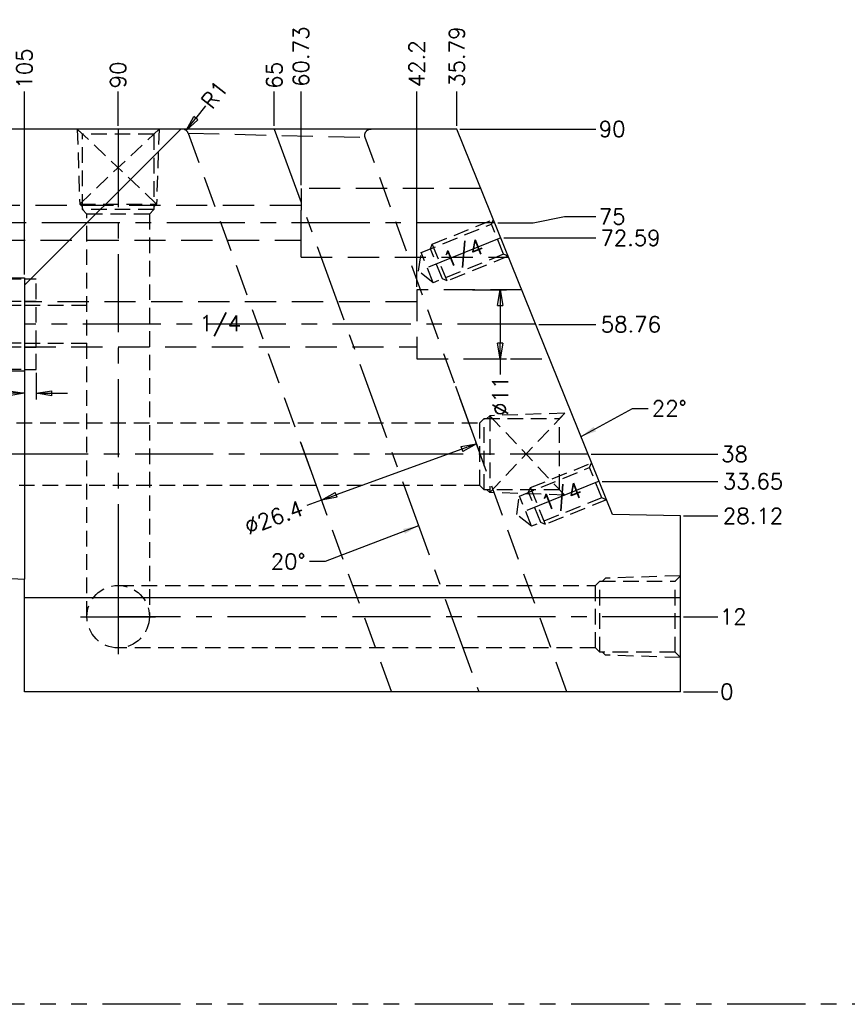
# Model space of a CAD drawing. Extents: x 2651 to 11825, y -3833 to 1075.
# Tile 446 of 656: x 5260 to 5392, y -3473 to -3316. Entities that reach past the tile are written whole.
import ezdxf
from ezdxf.enums import TextEntityAlignment as Align

# ---------------------------------------------------------------- set-up
doc = ezdxf.new("R2010")
doc.units = 0
doc.header["$LTSCALE"] = 10
for name, pattern in [('CENTER', [2, 1.25, -0.25, 0.25, -0.25]), ('DASHED', [0.75, 0.5, -0.25]), ('HIDDEN', [0.375, 0.25, -0.125]), ('PHANTOM', [2.5, 1.25, -0.25, 0.25, -0.25, 0.25, -0.25])]:
    doc.linetypes.add(name, pattern=pattern)
doc.layers.get('0').update_dxf_attribs({"linetype": 'CONTINUOUS'})
doc.layers.get('Defpoints').update_dxf_attribs({"linetype": 'CONTINUOUS'})
for name, color, linetype in [('113', 7, 'CONTINUOUS'), ('CEN', 1, 'CENTER'), ('COOL', 150, 'HIDDEN'), ('DIM', 3, 'CONTINUOUS'), ('DIVIDE', 5, 'PHANTOM'), ('HIDDEN', 6, 'HIDDEN'), ('TEXT', 4, 'CONTINUOUS')]:
    doc.layers.add(name, color=color, linetype=linetype)
doc.styles.get("Standard").update_dxf_attribs({"font": 'romans.shx'})
doc.dimstyles.new('1-1', dxfattribs={"dimtxt": 2.5, "dimasz": 2.5, "dimexe": 1, "dimexo": 0.5, "dimtad": 0, "dimrnd": 1.38778e-17, "dimzin": 9, "dimdsep": 46, "dimtxsty": 'Standard', "dimblk": 'CLOSED', "dimcen": 0, "dimclrd": 3, "dimclre": 3, "dimclrt": 3, "dimazin": 2, "dimtfac": 0.75, "dimtofl": 0, "dimtmove": 0, "dimatfit": 3, "dimfxl": 0, "dimtolj": 1, "dimarcsym": 0})

# ---------------------------------------------------------------- blocks, each defined once
blk = doc.blocks.new('*D880')
at = {"layer": 'Defpoints', "color": 0}
for p in [(5365.68, -3423.36), (5365.68, -3423.36), (5371.68, -3423.36)]:
    blk.add_point(p, dxfattribs=at)
at = {"layer": 'DIM', "color": 3, "lineweight": -2}
blk.add_line((5366.18, -3423.36), (5371.68, -3423.36), dxfattribs=at)
at = {"layer": 'DIM', "color": 3, "insert": (5373.14, -3423.36), "char_height": 2.5, "attachment_point": 5}
blk.add_mtext('\\A1;0', dxfattribs=at)
blk = doc.blocks.new('_Closed')
at = {"color": 0, "linetype": 'ByBlock', "lineweight": -2}
for p, q in [((-1, 0.167), (0, 0)), ((-1, 0.167), (-1, -0.167)), ((0, 0), (-1, -0.167)), ((0, 0), (-1, 0))]:
    blk.add_line(p, q, dxfattribs=at)
blk = doc.blocks.new('*D881')
at = {"layer": 'Defpoints', "color": 0}
for p in [(5365.68, -3411.36), (5371.68, -3411.36), (5365.68, -3423.36)]:
    blk.add_point(p, dxfattribs=at)
at = {"layer": 'DIM', "color": 3, "lineweight": -2}
blk.add_line((5366.18, -3411.36), (5371.68, -3411.36), dxfattribs=at)
at = {"layer": 'DIM', "color": 3, "insert": (5374.15, -3411.36), "char_height": 2.5, "attachment_point": 5}
blk.add_mtext('\\A1;12', dxfattribs=at)
blk = doc.blocks.new('*D882')
at = {"layer": 'Defpoints', "color": 0}
for p in [(5352.67, -3389.71), (5371.68, -3389.71), (5365.68, -3423.36)]:
    blk.add_point(p, dxfattribs=at)
at = {"layer": 'DIM', "color": 3, "lineweight": -2}
blk.add_line((5353.17, -3389.71), (5371.68, -3389.71), dxfattribs=at)
at = {"layer": 'DIM', "color": 3, "insert": (5377.31, -3389.71), "char_height": 2.5, "attachment_point": 5}
blk.add_mtext('\\A1;33.65', dxfattribs=at)
blk = doc.blocks.new('*D883')
at = {"layer": 'Defpoints', "color": 0}
for p in [(5350.91, -3385.36), (5371.68, -3385.36), (5365.68, -3423.36)]:
    blk.add_point(p, dxfattribs=at)
at = {"layer": 'DIM', "color": 3, "lineweight": -2}
blk.add_line((5351.41, -3385.36), (5371.68, -3385.36), dxfattribs=at)
at = {"layer": 'DIM', "color": 3, "insert": (5374.33, -3385.36), "char_height": 2.5, "attachment_point": 5}
blk.add_mtext('\\A1;38', dxfattribs=at)
blk = doc.blocks.new('*D884')
at = {"layer": 'Defpoints', "color": 0}
for p in [(5342.52, -3364.6), (5352.13, -3364.6), (5365.68, -3423.36)]:
    blk.add_point(p, dxfattribs=at)
at = {"layer": 'DIM', "color": 3, "lineweight": -2}
blk.add_line((5343.02, -3364.6), (5352.13, -3364.6), dxfattribs=at)
at = {"layer": 'DIM', "color": 3, "insert": (5357.76, -3364.6), "char_height": 2.5, "attachment_point": 5}
blk.add_mtext('\\A1;58.76', dxfattribs=at)
blk = doc.blocks.new('*D885')
at = {"layer": 'Defpoints', "color": 0}
for p in [(5352.13, -3347.36), (5335.96, -3348.36), (5365.68, -3423.36)]:
    blk.add_point(p, dxfattribs=at)
at = {"layer": 'DIM', "color": 3, "lineweight": -2}
for p, q in [((5342.13, -3348.36), (5347.13, -3347.36)), ((5347.13, -3347.36), (5352.13, -3347.36)), ((5336.46, -3348.36), (5342.13, -3348.36))]:
    blk.add_line(p, q, dxfattribs=at)
at = {"layer": 'DIM', "color": 3, "insert": (5354.78, -3347.36), "char_height": 2.5, "attachment_point": 5}
blk.add_mtext('\\A1;75', dxfattribs=at)
blk = doc.blocks.new('*D886')
at = {"layer": 'Defpoints', "color": 0}
for p in [(5329.9, -3333.36), (5352.13, -3333.36), (5365.68, -3423.36)]:
    blk.add_point(p, dxfattribs=at)
at = {"layer": 'DIM', "color": 3, "lineweight": -2}
blk.add_line((5330.4, -3333.36), (5352.13, -3333.36), dxfattribs=at)
at = {"layer": 'DIM', "color": 3, "insert": (5354.78, -3333.36), "char_height": 2.5, "attachment_point": 5}
blk.add_mtext('\\A1;90', dxfattribs=at)
blk = doc.blocks.new('*D887')
at = {"layer": 'Defpoints', "color": 0}
for p in [(5336.93, -3350.77), (5352.13, -3350.77), (5365.68, -3423.36)]:
    blk.add_point(p, dxfattribs=at)
at = {"layer": 'DIM', "color": 3, "lineweight": -2}
blk.add_line((5337.43, -3350.77), (5352.13, -3350.77), dxfattribs=at)
at = {"layer": 'DIM', "color": 3, "insert": (5357.7, -3350.77), "char_height": 2.5, "attachment_point": 5}
blk.add_mtext('\\A1;72.59', dxfattribs=at)
blk = doc.blocks.new('*D888')
at = {"layer": 'Defpoints', "color": 0}
for p in [(5329.9, -3327.36), (5329.9, -3333.36), (5365.68, -3423.36)]:
    blk.add_point(p, dxfattribs=at)
at = {"layer": 'DIM', "color": 3, "lineweight": -2}
blk.add_line((5329.9, -3332.86), (5329.9, -3327.36), dxfattribs=at)
at = {"layer": 'DIM', "color": 3, "insert": (5329.9, -3321.79), "char_height": 2.5, "attachment_point": 5, "rotation": 90}
blk.add_mtext('\\A1;35.79', dxfattribs=at)
blk = doc.blocks.new('*D889')
at = {"layer": 'Defpoints', "color": 0}
for p in [(5300.68, -3327.36), (5300.68, -3333.36), (5365.68, -3423.36)]:
    blk.add_point(p, dxfattribs=at)
at = {"layer": 'DIM', "color": 3, "lineweight": -2}
blk.add_line((5300.68, -3332.86), (5300.68, -3327.36), dxfattribs=at)
at = {"layer": 'DIM', "color": 3, "insert": (5300.68, -3324.77), "char_height": 2.5, "attachment_point": 5, "rotation": 90}
blk.add_mtext('\\A1;65', dxfattribs=at)
blk = doc.blocks.new('*D890')
at = {"layer": 'Defpoints', "color": 0}
for p in [(5304.96, -3327.36), (5304.96, -3342.86), (5365.68, -3423.36)]:
    blk.add_point(p, dxfattribs=at)
at = {"layer": 'DIM', "color": 3, "lineweight": -2}
blk.add_line((5304.96, -3342.36), (5304.96, -3327.36), dxfattribs=at)
at = {"layer": 'DIM', "color": 3, "insert": (5304.96, -3321.79), "char_height": 2.5, "attachment_point": 5, "rotation": 90}
blk.add_mtext('\\A1;60.73', dxfattribs=at)
blk = doc.blocks.new('*D891')
at = {"layer": 'Defpoints', "color": 0}
for p in [(5323.48, -3327.36), (5323.48, -3359.1), (5365.68, -3423.36)]:
    blk.add_point(p, dxfattribs=at)
at = {"layer": 'DIM', "color": 3, "lineweight": -2}
blk.add_line((5323.48, -3358.6), (5323.48, -3327.36), dxfattribs=at)
at = {"layer": 'DIM', "color": 3, "insert": (5323.48, -3322.92), "char_height": 2.5, "attachment_point": 5, "rotation": 90}
blk.add_mtext('\\A1;42.2', dxfattribs=at)
blk = doc.blocks.new('*D892')
at = {"layer": 'Defpoints', "color": 0}
for p in [(5275.68, -3327.36), (5275.68, -3333.36), (5365.68, -3423.36)]:
    blk.add_point(p, dxfattribs=at)
at = {"layer": 'DIM', "color": 3, "lineweight": -2}
blk.add_line((5275.68, -3332.86), (5275.68, -3327.36), dxfattribs=at)
at = {"layer": 'DIM', "color": 3, "insert": (5275.68, -3324.71), "char_height": 2.5, "attachment_point": 5, "rotation": 90}
blk.add_mtext('\\A1;90', dxfattribs=at)
blk = doc.blocks.new('*D893')
at = {"layer": 'Defpoints', "color": 0}
for p in [(5260.68, -3327.36), (5260.68, -3357.15), (5365.68, -3423.36)]:
    blk.add_point(p, dxfattribs=at)
at = {"layer": 'DIM', "color": 3, "lineweight": -2}
blk.add_line((5260.68, -3356.65), (5260.68, -3327.36), dxfattribs=at)
at = {"layer": 'DIM', "color": 3, "insert": (5260.68, -3323.7), "char_height": 2.5, "attachment_point": 5, "rotation": 90}
blk.add_mtext('\\A1;105', dxfattribs=at)
blk = doc.blocks.new('*D894')
at = {"layer": 'Defpoints', "color": 0}
for p in [(5214.18, -3327.36), (5214.18, -3333.36), (5365.68, -3423.36)]:
    blk.add_point(p, dxfattribs=at)
at = {"layer": 'DIM', "color": 3, "lineweight": -2}
blk.add_line((5214.18, -3332.86), (5214.18, -3327.36), dxfattribs=at)
at = {"layer": 'DIM', "color": 3, "insert": (5214.18, -3321.08), "char_height": 2.5, "attachment_point": 5, "rotation": 90}
blk.add_mtext('\\A1;151.51', dxfattribs=at)
blk = doc.blocks.new('*D895')
at = {"layer": 'Defpoints', "color": 0}
for p in [(5207.15, -3357.15), (5214.18, -3357.15), (5365.68, -3423.36)]:
    blk.add_point(p, dxfattribs=at)
at = {"layer": 'DIM', "color": 3, "lineweight": -2}
blk.add_line((5213.68, -3357.15), (5207.15, -3357.15), dxfattribs=at)
at = {"layer": 'DIM', "color": 3, "insert": (5201.95, -3357.15), "char_height": 2.5, "attachment_point": 5}
blk.add_mtext('\\A1;66.21', dxfattribs=at)
blk = doc.blocks.new('*D896')
at = {"layer": 'Defpoints', "color": 0}
for p in [(5206.1, -3372.04), (5214.18, -3372.04), (5365.68, -3423.36)]:
    blk.add_point(p, dxfattribs=at)
at = {"layer": 'DIM', "color": 3, "lineweight": -2}
blk.add_line((5213.68, -3372.04), (5206.1, -3372.04), dxfattribs=at)
at = {"layer": 'DIM', "color": 3, "insert": (5200.47, -3372.04), "char_height": 2.5, "attachment_point": 5}
blk.add_mtext('\\A1;51.32', dxfattribs=at)
blk = doc.blocks.new('*D897')
at = {"layer": 'Defpoints', "color": 0}
for p in [(5206.1, -3385.36), (5234.68, -3385.36), (5365.68, -3423.36)]:
    blk.add_point(p, dxfattribs=at)
at = {"layer": 'DIM', "color": 3, "lineweight": -2}
blk.add_line((5234.18, -3385.36), (5206.1, -3385.36), dxfattribs=at)
at = {"layer": 'DIM', "color": 3, "insert": (5203.45, -3385.36), "char_height": 2.5, "attachment_point": 5}
blk.add_mtext('\\A1;38', dxfattribs=at)
blk = doc.blocks.new('*D898')
at = {"layer": 'Defpoints', "color": 0}
for p in [(5206.1, -3402.92), (5214.18, -3402.92), (5365.68, -3423.36)]:
    blk.add_point(p, dxfattribs=at)
at = {"layer": 'DIM', "color": 3, "lineweight": -2}
blk.add_line((5213.68, -3402.92), (5206.1, -3402.92), dxfattribs=at)
at = {"layer": 'DIM', "color": 3, "insert": (5200.41, -3402.92), "char_height": 2.5, "attachment_point": 5}
blk.add_mtext('\\A1;20.44', dxfattribs=at)
blk = doc.blocks.new('*D899')
at = {"layer": 'Defpoints', "color": 0}
for p in [(5240.68, -3391.36), (5240.68, -3410.52), (5365.68, -3423.36)]:
    blk.add_point(p, dxfattribs=at)
at = {"layer": 'DIM', "color": 3, "lineweight": -2}
blk.add_line((5240.68, -3391.86), (5240.68, -3410.52), dxfattribs=at)
at = {"layer": 'DIM', "color": 3, "insert": (5240.68, -3414.18), "char_height": 2.5, "attachment_point": 5, "rotation": 90}
blk.add_mtext('\\A1;125', dxfattribs=at)
blk = doc.blocks.new('*D900')
at = {"layer": 'Defpoints', "color": 0}
for p in [(5331.89, -3359.1), (5334.11, -3370.1), (5336.84, -3370.1)]:
    blk.add_point(p, dxfattribs=at)
at = {"layer": 'DIM', "color": 3, "lineweight": -2}
for p, q in [((5332.39, -3359.1), (5337.84, -3359.1)), ((5336.84, -3361.6), (5336.84, -3367.6)), ((5334.61, -3370.1), (5337.84, -3370.1)), ((5336.84, -3370.1), (5336.84, -3372.6))]:
    blk.add_line(p, q, dxfattribs=at)
at = {"layer": 'DIM', "color": 3, "lineweight": -2, "xscale": 2.5, "yscale": 2.5, "zscale": 2.5}
for p, rotation in [((5336.84, -3359.1), 90), ((5336.84, -3370.1), 270)]:
    blk.add_blockref('_Closed', p, dxfattribs=dict(at, rotation=rotation))
at = {"layer": 'DIM', "color": 3, "insert": (5336.84, -3376.02), "char_height": 2.5, "attachment_point": 5, "rotation": 90}
blk.add_mtext('\\A1;%%c11', dxfattribs=at)
blk = doc.blocks.new('*D902')
at = {"layer": 'Defpoints', "color": 0}
for p in [(5260.68, -3361.6), (5253.12, -3367.6), (5260.68, -3367.6)]:
    blk.add_point(p, dxfattribs=at)
at = {"layer": 'DIM', "color": 3, "lineweight": -2}
for p, q in [((5253.12, -3359.1), (5253.12, -3356.21)), ((5260.18, -3361.6), (5252.12, -3361.6)), ((5260.18, -3367.6), (5252.12, -3367.6)), ((5253.12, -3370.1), (5253.12, -3372.6))]:
    blk.add_line(p, q, dxfattribs=at)
at = {"layer": 'DIM', "color": 3, "lineweight": -2, "xscale": 2.5, "yscale": 2.5, "zscale": 2.5}
for p, rotation in [((5253.12, -3361.6), 270), ((5253.12, -3367.6), 90)]:
    blk.add_blockref('_Closed', p, dxfattribs=dict(at, rotation=rotation))
at = {"layer": 'DIM', "color": 3, "insert": (5253.12, -3353.62), "char_height": 2.5, "attachment_point": 5, "rotation": 90}
blk.add_mtext('\\A1;%%c6', dxfattribs=at)
blk = doc.blocks.new('*D903')
at = {"layer": 'Defpoints', "color": 0}
for p in [(5260.68, -3360.94), (5248.81, -3368.26), (5260.68, -3368.26)]:
    blk.add_point(p, dxfattribs=at)
at = {"layer": 'DIM', "color": 3, "lineweight": -2}
for p, q in [((5248.81, -3360.94), (5248.81, -3358.44)), ((5260.18, -3360.94), (5247.81, -3360.94)), ((5248.81, -3365.76), (5248.81, -3363.44)), ((5260.18, -3368.26), (5247.81, -3368.26))]:
    blk.add_line(p, q, dxfattribs=at)
at = {"layer": 'DIM', "color": 3, "lineweight": -2, "xscale": 2.5, "yscale": 2.5, "zscale": 2.5}
for p, rotation in [((5248.81, -3360.94), 90), ((5248.81, -3368.26), 270)]:
    blk.add_blockref('_Closed', p, dxfattribs=dict(at, rotation=rotation))
at = {"layer": 'DIM', "color": 3, "insert": (5248.81, -3352.87), "char_height": 2.5, "attachment_point": 5, "rotation": 90}
blk.add_mtext('\\A1;%%c7.32', dxfattribs=at)
blk = doc.blocks.new('*D904')
at = {"layer": 'Defpoints', "color": 0}
for p in [(5260.68, -3357.37), (5244.76, -3371.83), (5260.68, -3371.83)]:
    blk.add_point(p, dxfattribs=at)
at = {"layer": 'DIM', "color": 3, "lineweight": -2}
for p, q in [((5244.76, -3357.37), (5244.76, -3354.87)), ((5260.18, -3357.37), (5243.76, -3357.37)), ((5244.76, -3369.33), (5244.76, -3359.87)), ((5260.18, -3371.83), (5243.76, -3371.83))]:
    blk.add_line(p, q, dxfattribs=at)
at = {"layer": 'DIM', "color": 3, "lineweight": -2, "xscale": 2.5, "yscale": 2.5, "zscale": 2.5}
for p, rotation in [((5244.76, -3357.37), 90), ((5244.76, -3371.83), 270)]:
    blk.add_blockref('_Closed', p, dxfattribs=dict(at, rotation=rotation))
at = {"layer": 'DIM', "color": 3, "insert": (5244.76, -3348.11), "char_height": 2.5, "attachment_point": 5, "rotation": 90}
blk.add_mtext('\\A1;%%c14.46', dxfattribs=at)
blk = doc.blocks.new('*D905')
at = {"layer": 'Defpoints', "color": 0}
for p in [(5260.68, -3371.83), (5262.58, -3371.83), (5260.68, -3375.63)]:
    blk.add_point(p, dxfattribs=at)
at = {"layer": 'DIM', "color": 3, "lineweight": -2}
for p, q in [((5260.68, -3372.33), (5260.68, -3376.63)), ((5262.58, -3372.33), (5262.58, -3376.63)), ((5258.18, -3375.63), (5255.68, -3375.63)), ((5265.08, -3375.63), (5267.58, -3375.63))]:
    blk.add_line(p, q, dxfattribs=at)
at = {"layer": 'DIM', "color": 3, "lineweight": -2, "xscale": 2.5, "yscale": 2.5, "zscale": 2.5}
blk.add_blockref('_Closed', (5260.68, -3375.63), dxfattribs=at)
at = {"layer": 'DIM', "color": 3, "lineweight": -2, "xscale": 2.5, "yscale": 2.5, "zscale": 2.5, "rotation": 180}
blk.add_blockref('_Closed', (5262.58, -3375.63), dxfattribs=at)
at = {"layer": 'DIM', "color": 3, "insert": (5252.68, -3375.63), "char_height": 2.5, "attachment_point": 5}
blk.add_mtext('\\A1;1.9', dxfattribs=at)
blk = doc.blocks.new('*D907')
at = {"layer": 'Defpoints', "color": 0}
for p in [(5329.54, -3374.04), (5304.73, -3383.06), (5308.24, -3392.72)]:
    blk.add_point(p, dxfattribs=at)
at = {"layer": 'DIM', "color": 3, "lineweight": -2}
for p, q in [((5329.71, -3374.51), (5333.39, -3384.63)), ((5304.9, -3383.53), (5308.58, -3393.65)), ((5330.7, -3384.54), (5310.59, -3391.86)), ((5308.24, -3392.72), (5305.89, -3393.57))]:
    blk.add_line(p, q, dxfattribs=at)
at = {"layer": 'DIM', "color": 3, "lineweight": -2, "xscale": 2.5, "yscale": 2.5, "zscale": 2.5}
for p, rotation in [((5333.05, -3383.69), 20.00000000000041), ((5308.24, -3392.72), 200.0000000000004)]:
    blk.add_blockref('_Closed', p, dxfattribs=dict(at, rotation=rotation))
at = {"layer": 'DIM', "color": 3, "insert": (5300.61, -3395.49), "char_height": 2.5, "attachment_point": 5, "rotation": 20}
blk.add_mtext('\\A1;%%c26.4', dxfattribs=at)
blk = doc.blocks.new('*D908')
at = {"layer": 'Defpoints', "color": 0}
for p in [(5286.56, -3333.58), (5285.94, -3334.36)]:
    blk.add_point(p, dxfattribs=at)
at = {"layer": 'DIM', "color": 3, "lineweight": -2}
blk.add_line((5289.67, -3329.66), (5288.12, -3331.62), dxfattribs=at)
at = {"layer": 'DIM', "color": 3, "lineweight": -2, "xscale": 2.5, "yscale": 2.5, "zscale": 2.5, "rotation": 231.4821020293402}
blk.add_blockref('_Closed', (5286.56, -3333.58), dxfattribs=at)
at = {"layer": 'DIM', "color": 3, "insert": (5291.1, -3327.87), "char_height": 2.5, "attachment_point": 5, "rotation": 51.4821}
blk.add_mtext('\\A1;R1', dxfattribs=at)
blk = doc.blocks.new('*D3412')
at = {"layer": 'Defpoints', "color": 0}
for p in [(5365.68, -3395.24), (5371.68, -3395.24), (5365.68, -3423.36)]:
    blk.add_point(p, dxfattribs=at)
at = {"layer": 'DIM', "color": 3, "lineweight": -2}
blk.add_line((5366.18, -3395.24), (5371.68, -3395.24), dxfattribs=at)
at = {"layer": 'DIM', "color": 3, "insert": (5377.31, -3395.24), "char_height": 2.5, "attachment_point": 5}
blk.add_mtext('\\A1;28.12', dxfattribs=at)

msp = doc.modelspace()

# ---------------------------------------------------------------- linework, layer by layer
at = {"layer": '113', "color": 7, "linetype": 'Continuous'}
for p, q in [((5285.718, -3333.358), (5219.863, -3333.358)), ((5260.684, -3358.358), (5285.718, -3333.358)), ((5329.899, -3333.358), (5285.718, -3333.358)), ((5354.808, -3395.01), (5329.899, -3333.358)), ((5219.863, -3357.152), (5260.684, -3357.152)), ((5260.684, -3357.152), (5260.684, -3358.358)), ((5260.684, -3358.358), (5260.684, -3372.042)), ((5219.862, -3372.042), (5260.684, -3372.042)), ((5260.684, -3372.042), (5260.684, -3405.358)), ((5365.684, -3395.235), (5354.808, -3395.01)), ((5365.684, -3408.358), (5365.684, -3395.235)), ((5219.862, -3403.219), (5260.684, -3405.358)), ((5260.684, -3408.358), (5260.684, -3405.358)), ((5260.684, -3423.358), (5260.684, -3408.358)), ((5365.684, -3408.358), (5260.684, -3408.358)), ((5365.684, -3423.358), (5365.684, -3408.358)), ((5365.684, -3423.358), (5260.684, -3423.358))]:
    msp.add_line(p, q, dxfattribs=at)
at = {"layer": '113', "color": 6, "linetype": 'DASHED'}
for p, q in [((5286.876, -3334.016), (5319.394, -3423.358)), ((5286.876, -3334.016), (5315.22, -3334.7)), ((5347.489, -3423.358), (5315.22, -3334.7)), ((5333.737, -3342.858), (5304.959, -3342.858)), ((5304.959, -3342.858), (5304.959, -3346.358)), ((5304.959, -3345.578), (5233.277, -3345.578)), ((5304.959, -3350.358), (5304.959, -3346.358)), ((5233.277, -3351.138), (5304.959, -3351.138)), ((5304.959, -3353.858), (5304.959, -3350.358)), ((5304.959, -3353.858), (5338.181, -3353.858)), ((5340.298, -3359.097), (5323.484, -3359.097)), ((5323.484, -3359.097), (5323.484, -3370.097)), ((5323.484, -3360.997), (5260.684, -3360.997)), ((5260.684, -3368.197), (5323.484, -3368.197)), ((5323.484, -3370.097), (5344.742, -3370.097))]:
    msp.add_line(p, q, dxfattribs=at)
msp.add_arc((5285.937, -3334.358), 1, 19.90349, 90, dxfattribs=at)
at = {"layer": '113', "color": 6, "linetype": 'DASHED', "extrusion": (0, 0, -1)}
msp.add_arc((-5316.159, -3334.358), 1, 339.98419, 90, dxfattribs=at)
at = {"layer": 'CEN'}
for p, q in [((5300.684, -3333.358), (5333.441, -3423.358)), ((5335.959, -3348.358), (5234.707, -3348.358)), ((5336.933, -3350.768), (5323.766, -3356.088)), ((5342.52, -3364.597), (5260.684, -3364.597)), ((5352.666, -3389.709), (5339.499, -3395.029))]:
    msp.add_line(p, q, dxfattribs=at)
at = {"layer": 'COOL', "color": 1, "linetype": 'CENTER'}
for p, q in [((5275.684, -3333.358), (5275.684, -3411.358)), ((5350.908, -3385.358), (5240.684, -3385.358)), ((5275.684, -3405.358), (5275.684, -3417.358)), ((5269.684, -3411.358), (5281.684, -3411.358)), ((5365.684, -3411.358), (5275.684, -3411.358))]:
    msp.add_line(p, q, dxfattribs=at)
at = {"layer": 'COOL'}
for p, q in [((5262.584, -3357.367), (5260.684, -3357.367)), ((5262.584, -3371.827), (5262.584, -3357.367)), ((5262.584, -3360.937), (5260.684, -3360.937)), ((5270.691, -3361.597), (5260.684, -3361.597)), ((5260.684, -3367.597), (5270.684, -3367.597)), ((5260.684, -3368.257), (5262.584, -3368.257)), ((5260.684, -3371.827), (5262.584, -3371.827))]:
    msp.add_line(p, q, dxfattribs=at)
for points in [[(5282.234, -3333.358), (5281.384, -3334.208), (5269.984, -3334.208), (5269.134, -3333.358)], [(5269.134, -3333.358), (5269.537, -3345.358), (5269.984, -3345.805)], [(5282.234, -3333.358), (5269.537, -3345.358), (5281.831, -3345.358), (5269.134, -3333.358)], [(5282.234, -3333.358), (5281.831, -3345.358), (5281.384, -3345.805)], [(5281.384, -3334.208), (5281.384, -3346.252), (5269.984, -3346.252), (5269.984, -3334.208)], [(5281.384, -3346.252), (5280.684, -3346.952), (5270.684, -3346.952), (5269.984, -3346.252)], [(5270.684, -3411.358), (5270.684, -3346.952)], [(5280.684, -3346.952), (5280.684, -3411.358)], [(5347.159, -3378.808), (5335.159, -3379.211), (5334.712, -3379.658)], [(5347.159, -3391.908), (5335.159, -3379.211), (5335.159, -3391.505), (5347.159, -3378.808)], [(5347.159, -3391.908), (5346.309, -3391.058), (5346.309, -3379.658), (5347.159, -3378.808)], [(5240.684, -3380.358), (5333.565, -3380.358)], [(5334.265, -3391.058), (5333.565, -3390.358), (5333.565, -3380.358), (5334.265, -3379.658)], [(5346.309, -3391.058), (5334.265, -3391.058), (5334.265, -3379.658), (5346.309, -3379.658)], [(5333.565, -3390.358), (5240.684, -3390.358)], [(5347.159, -3391.908), (5335.159, -3391.505), (5334.712, -3391.058)], [(5365.684, -3404.808), (5353.684, -3405.211), (5353.237, -3405.658)], [(5365.684, -3417.908), (5364.834, -3417.058), (5364.834, -3405.658), (5365.684, -3404.808)], [(5275.684, -3406.358), (5352.09, -3406.358)], [(5352.79, -3417.058), (5352.09, -3416.358), (5352.09, -3406.358), (5352.79, -3405.658)], [(5364.834, -3417.058), (5352.79, -3417.058), (5352.79, -3405.658), (5364.834, -3405.658)], [(5352.09, -3416.358), (5275.684, -3416.358)], [(5365.684, -3417.908), (5353.684, -3417.505), (5353.237, -3417.058)]]:
    msp.add_lwpolyline(points, dxfattribs=at)
msp.add_circle((5275.684, -3411.358), 5, dxfattribs=at)
at = {"layer": 'DIM', "color": 2}
msp.add_line((5290.684, -3473.358), (5290.684, -3473.358), dxfattribs=at)
at = {"layer": 'DIVIDE', "color": 4}
msp.add_line((5560.684, -3473.358), (5040.684, -3473.358), dxfattribs=at)
at = {"layer": 'HIDDEN'}
for points in [[(5338.122, -3353.711), (5328.352, -3357.659), (5325.973, -3351.771), (5335.743, -3347.824)], [(5338.122, -3353.711), (5337.374, -3353.394), (5335.426, -3348.572), (5335.743, -3347.824)], [(5337.374, -3353.394), (5326.132, -3357.936), (5324.184, -3353.115), (5335.426, -3348.572)], [(5328.352, -3357.659), (5327.603, -3357.341), (5325.656, -3352.52), (5325.973, -3351.771)], [(5326.132, -3357.936), (5323.766, -3356.088), (5324.184, -3353.115)], [(5353.107, -3392.335), (5341.865, -3396.878), (5339.917, -3392.056), (5351.159, -3387.514)], [(5353.856, -3392.653), (5344.085, -3396.601), (5341.707, -3390.713), (5351.477, -3386.766)], [(5353.856, -3392.653), (5353.107, -3392.335), (5351.159, -3387.514), (5351.477, -3386.766)], [(5341.865, -3396.878), (5339.499, -3395.029), (5339.917, -3392.056)], [(5344.085, -3396.601), (5343.337, -3396.283), (5341.389, -3391.462), (5341.707, -3390.713)]]:
    msp.add_lwpolyline(points, dxfattribs=at)

# ---------------------------------------------------------------- texts
at = {"layer": 'DIM', "color": 3, "char_height": 2.5}
for s, insert, attachment_point in [('\\A1;22%%d', (5361.125, -3378.057), 4), ('\\A1;20%%d', (5305.684, -3402.533), 6)]:
    msp.add_mtext(s, dxfattribs=dict(at, insert=insert, attachment_point=attachment_point))
at = {"layer": 'TEXT'}
for p in [(5333.989, -3351.957), (5349.722, -3390.899)]:
    msp.add_text('1/4', height=2.5, rotation=22, dxfattribs=at).set_placement(p, align=Align.MIDDLE_RIGHT)
msp.add_text('1/4', height=2.5, dxfattribs=at).set_placement((5292.035, -3364.597), align=Align.MIDDLE)

# ---------------------------------------------------------------- dimensions: what is measured, and where the dimension line sits
at = {"layer": 'DIM'}
for feature_location, offset, dtype, origin, picture, middle in [((5214.176, -3333.358), (0, 6), 1, (5365.684, -3423.358), '*D894', (5214.176, -3321.078)), ((5304.959085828, -3342.857951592), (0, 15.5), 1, (5365.684085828, -3423.357951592), '*D890', (5304.959085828, -3321.792475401)), ((5329.8987, -3333.358), (0, 6), 1, (5365.6841, -3423.358), '*D888', (5329.8987, -3321.7925)), ((5323.484, -3359.097), (0, 31.739), 1, (5365.684, -3423.358), '*D891', (5323.484, -3322.923)), ((5260.684, -3357.152), (0, 29.794), 1, (5365.684, -3423.358), '*D893', (5260.684, -3323.697)), ((5275.684, -3333.358), (0, 6), 1, (5365.684, -3423.358), '*D892', (5275.684, -3324.709)), ((5300.684, -3333.358), (0, 6), 1, (5365.684, -3423.358), '*D889', (5300.684, -3324.769)), ((5329.899, -3333.358), (22.234, 0), 0, (5365.684, -3423.358), '*D886', (5354.781, -3333.358)), ((5335.959, -3348.358), (16.174, 1), 0, (5365.684, -3423.358), '*D885', (5354.781, -3347.358)), ((5336.933, -3350.768), (15.2, 0), 0, (5365.684, -3423.358), '*D887', (5357.698, -3350.768)), ((5214.176, -3357.152), (-7.023, 0), 0, (5365.684, -3423.358), '*D895', (5201.945, -3357.152)), ((5342.52, -3364.597), (9.612, 0), 0, (5365.684, -3423.358), '*D884', (5357.758, -3364.597)), ((5214.176, -3372.042), (-8.078, 0), 0, (5365.684, -3423.358), '*D896', (5200.473, -3372.042)), ((5234.684, -3385.358), (-28.586, 0), 0, (5365.684, -3423.358), '*D897', (5203.45, -3385.358)), ((5350.908, -3385.358), (20.776, 0), 0, (5365.684, -3423.358), '*D883', (5374.333, -3385.358)), ((5352.666, -3389.709), (19.018, 0), 0, (5365.684, -3423.358), '*D882', (5377.309, -3389.709)), ((5240.684, -3391.358), (0, -19.159), 1, (5365.684, -3423.358), '*D899', (5240.684, -3414.178)), ((5365.684, -3395.235), (6, 0), 0, (5365.684, -3423.358), '*D3412', (5377.309, -3395.235)), ((5214.176, -3402.921), (-8.078, 0), 0, (5365.684, -3423.358), '*D898', (5200.414, -3402.921)), ((5365.684, -3411.358), (6, 0), 0, (5365.684, -3423.358), '*D881', (5374.154, -3411.358)), ((5365.684085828, -3423.357951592), (6, 0), 0, (5365.684085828, -3423.357951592), '*D880', (5373.142419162, -3423.357951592))]:
    dim = msp.add_ordinate_dim(feature_location=feature_location, offset=offset, dtype=dtype, origin=origin, dimstyle='1-1', dxfattribs=at)
    dim.commit()
    dim.dimension.update_dxf_attribs({"geometry": picture, "text_midpoint": middle})
dim = msp.add_radius_dim(center=(5285.937, -3334.358), mpoint=(5286.559, -3333.576), dimstyle='1-1', dxfattribs=at)
dim.commit()
dim.dimension.update_dxf_attribs({"geometry": '*D908', "text_midpoint": (5291.1, -3327.87)})
for base, p1, p2, angle, picture, middle, dimtype in [((5244.763, -3371.827), (5260.684, -3357.367), (5260.684, -3371.827), 90, '*D904', (5244.763, -3348.111), 160), ((5248.807, -3368.257), (5260.684, -3360.937), (5260.684, -3368.257), 90, '*D903', (5248.807, -3352.872), 160), ((5253.12, -3367.597), (5260.684, -3361.597), (5260.684, -3367.597), 90, '*D902', (5253.12, -3353.62), 160), ((5336.841, -3370.097), (5331.891, -3359.097), (5334.113, -3370.097), 90, '*D900', (5336.841, -3376.02), 160), ((5308.241, -3392.715), (5329.537, -3374.035), (5304.729, -3383.065), 200, '*D907', (5300.606, -3395.494), 161)]:
    dim = msp.add_linear_dim(base=base, p1=p1, p2=p2, angle=angle, text='%%c<>', dimstyle='1-1', dxfattribs=at)
    dim.commit()
    dim.dimension.update_dxf_attribs({"geometry": picture, "text_midpoint": middle, "dimtype": dimtype})
dim = msp.add_linear_dim(base=(5260.684, -3375.629), p1=(5262.584, -3371.827), p2=(5260.684, -3371.827), dimstyle='1-1', dxfattribs=at)
dim.commit()
dim.dimension.update_dxf_attribs({"geometry": '*D905', "text_midpoint": (5252.678, -3375.629), "dimtype": 160})

# ---------------------------------------------------------------- leaders
at = {"layer": 'DIM', "annotation_type": 0, "has_hookline": 1, "text_width": 5}
for points, hookline_direction in [([(5349.776, -3382.556), (5358, -3378.057), (5360.5, -3378.057)], 0), ([(5323.781, -3396.815), (5308.809, -3402.533), (5306.309, -3402.533)], 1)]:
    msp.add_leader(points, dimstyle='1-1', dxfattribs=dict(at, hookline_direction=hookline_direction))

doc.saveas('drawing.dxf')
